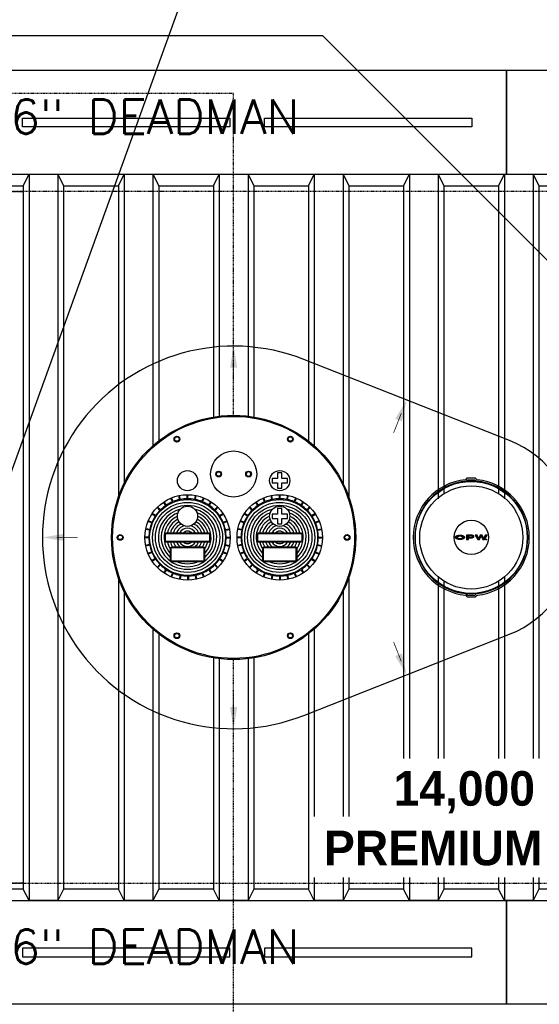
# Model space of a CAD drawing. Extents: x -169 to 6736, y -208 to 3022.
# Tile 638 of 656: x 6136 to 6226, y 1398 to 1569. Entities that reach past the tile are written whole.
import ezdxf
from ezdxf.enums import TextEntityAlignment as Align

# ---------------------------------------------------------------- set-up
doc = ezdxf.new("R2010")
doc.units = 0
doc.header["$MEASUREMENT"] = 0
doc.header["$PDSIZE"] = 1
for name, pattern in [('HIDDEN3', [0.1875, 0.125, -0.0625]), ('VAPOR', [0.375, 0.25, -0.125]), ('VENT', [0.04, 0.02, -0.02])]:
    doc.linetypes.add(name, pattern=pattern)
doc.layers.get('0').update_dxf_attribs({"color": 255, "linetype": 'CONTINUOUS'})
doc.layers.get('DEFPOINTS').update_dxf_attribs({"linetype": 'CONTINUOUS'})
for name, color, linetype in [('DIM', 3, 'CONTINUOUS'), ('FREEZE-LINES', 8, 'CONTINUOUS'), ('MULTI-PORT-MANHOLE', 2, 'CONTINUOUS'), ('MULTI-PORT-MANHOLE-HATCH', 252, 'CONTINUOUS'), ('PIPING-PRODUCT-PREMIUM', 5, 'CONTINUOUS'), ('PIPING-VAPOR', 3, 'VAPOR'), ('PIPING-VENT', 3, 'VENT'), ('TANK-ANCHOR', 4, 'CONTINUOUS'), ('TANK-DESCRIPTION', 3, 'CONTINUOUS'), ('TANK-MANHOLE-COVER-18', 2, 'CONTINUOUS'), ('TANK-MANHOLE-COVER-HATCH-18', 7, 'CONTINUOUS'), ('TANK-SLOPE', 3, 'CONTINUOUS'), ('TANK-UST', 5, 'CONTINUOUS'), ('TANK-UST-RIB', 7, 'CONTINUOUS'), ('TEXT', 3, 'CONTINUOUS')]:
    doc.layers.add(name, color=color, linetype=linetype)
doc.styles.add('BOLD', font='bold', dxfattribs={"height": 7.2})
doc.styles.add('SIMPLEX', font='simplex')
doc.dimstyles.new('DIM64', dxfattribs={"dimscale": 64, "dimtxt": 0.09375, "dimasz": 0.09375, "dimexe": 0.0625, "dimexo": 0.0625, "dimgap": 0.046875, "dimtad": 1, "dimdec": 4, "dimzin": 3, "dimdsep": 46, "dimlunit": 4, "dimtxsty": 'SIMPLEX', "dimcen": 0, "dimclrd": 256, "dimclre": 256, "dimclrt": 256, "dimadec": 0, "dimazin": 0, "dimtfac": 1, "dimtdec": 4, "dimtmove": 0, "dimatfit": 3, "dimfxl": 1, "dimfrac": 2, "dimtolj": 1, "dimtzin": 0, "dimarcsym": 0})

# ---------------------------------------------------------------- blocks, each defined once
blk = doc.blocks.new('*D100')
at = {"layer": 'DEFPOINTS', "color": 0, "transparency": 16777216}
for p in [(6394.51, 1416.02), (6473.91, 1416.02), (6212.4, 1380.02)]:
    blk.add_point(p, dxfattribs=at)
at = {"layer": 'DIM', "lineweight": -2, "transparency": 16777216}
for p, q in [((6398.51, 1416.02), (6477.91, 1416.02)), ((6473.91, 1386.02), (6473.91, 1410.02)), ((6216.4, 1380.02), (6477.91, 1380.02))]:
    blk.add_line(p, q, dxfattribs=at)
at = {"layer": 'DIM', "transparency": 16777216}
for points in [[(6472.91, 1410.02), (6474.91, 1410.02), (6473.91, 1416.02)], [(6472.91, 1386.02), (6474.91, 1386.02), (6473.91, 1380.02)]]:
    blk.add_solid(points, dxfattribs=at)
at = {"layer": 'DIM', "transparency": 16777216, "insert": (6467.34, 1398.02), "char_height": 6, "attachment_point": 5, "rotation": 90, "style": 'SIMPLEX'}
blk.add_mtext('\\A1;3\'-0"', dxfattribs=at)

msp = doc.modelspace()

# ---------------------------------------------------------------- hatches: boundary and pattern name
at = {"layer": 'TANK-MANHOLE-COVER-HATCH-18', "linetype": 'Continuous'}
h = msp.add_hatch(color=256, dxfattribs=at)
h.paths.add_polyline_path([(6213.12672, 1479.23085), (6213.06085, 1479.272), (6212.98263, 1479.30903), (6212.89343, 1479.34057), (6212.79601, 1479.36663), (6212.69172, 1479.38582), (6212.58332, 1479.39815), (6212.4708, 1479.40362), (6212.35829, 1479.40085), (6212.24852, 1479.3926), (6212.14149, 1479.37611), (6212.03996, 1479.35414), (6211.94666, 1479.32531), (6211.86296, 1479.29099), (6211.79162, 1479.25119), (6211.73125, 1479.20727), (6211.68598, 1479.16061), (6211.66231, 1479.12355), (6211.64483, 1479.0865), (6211.6366, 1479.03436), (6211.64485, 1478.98359), (6211.66818, 1478.93283), (6211.70661, 1478.88481), (6211.74277, 1478.85342), (6211.7917, 1478.81896), (6211.86306, 1478.77918), (6211.94676, 1478.74489), (6212.04007, 1478.71609), (6212.14162, 1478.69279), (6212.24865, 1478.67771), (6212.35842, 1478.66813), (6212.47093, 1478.66678), (6212.58345, 1478.67228), (6212.69185, 1478.68465), (6212.79613, 1478.70388), (6212.89354, 1478.72997), (6212.98273, 1478.76155), (6213.06093, 1478.79861), (6213.12679, 1478.83978), (6213.17892, 1478.88507), (6213.21733, 1478.93311), (6213.24065, 1478.98388), (6213.24887, 1479.03465), (6213.24063, 1479.08679), (6213.2173, 1479.13618), (6213.17887, 1479.1842)])
h.paths.add_polyline_path([(6212.89073, 1479.12515), (6212.91406, 1479.08124), (6212.9223, 1479.03459), (6212.91408, 1478.98931), (6212.89076, 1478.9454), (6212.85098, 1478.90422), (6212.79747, 1478.86717), (6212.73161, 1478.8356), (6212.65615, 1478.81226), (6212.57382, 1478.7944), (6212.48738, 1478.78616), (6212.39819, 1478.78614), (6212.31174, 1478.79436), (6212.22941, 1478.81218), (6212.15394, 1478.83549), (6212.08807, 1478.86704), (6212.03592, 1478.90408), (6211.99612, 1478.94523), (6211.97142, 1478.98914), (6211.96318, 1479.03442), (6211.9714, 1479.08107), (6211.99609, 1479.12499), (6212.03587, 1479.16616), (6212.08801, 1479.20321), (6212.15387, 1479.23341), (6212.22933, 1479.25813), (6212.31166, 1479.27461), (6212.3981, 1479.28286), (6212.48729, 1479.28287), (6212.57374, 1479.27465), (6212.65607, 1479.2582), (6212.73154, 1479.23352), (6212.79741, 1479.20334), (6212.85093, 1479.1663)], flags=16)
h = msp.add_hatch(color=256, dxfattribs=at)
h.paths.add_polyline_path([(6214.6484, 1479.36971), (6214.57156, 1479.3889), (6214.48923, 1479.39986), (6214.40415, 1479.40396), (6213.59459, 1479.40382), (6213.59472, 1478.66698), (6213.93913, 1478.66704), (6213.93908, 1478.95107), (6214.40424, 1478.95116), (6214.48931, 1478.95529), (6214.57163, 1478.96628), (6214.64847, 1478.98413), (6214.71707, 1479.01022), (6214.7747, 1479.04041), (6214.81997, 1479.0761), (6214.85015, 1479.11589), (6214.86661, 1479.15706), (6214.8666, 1479.19823), (6214.85013, 1479.23939), (6214.81994, 1479.2778), (6214.77465, 1479.31347), (6214.71701, 1479.34502)])
h.paths.add_polyline_path([(6213.93902, 1479.28862), (6214.40418, 1479.2887), (6214.46318, 1479.2846), (6214.51807, 1479.27363), (6214.56472, 1479.2558), (6214.60177, 1479.23248), (6214.62373, 1479.20642), (6214.63197, 1479.1776), (6214.62374, 1479.14879), (6214.60179, 1479.12134), (6214.56475, 1479.09801), (6214.5181, 1479.08153), (6214.46322, 1479.06917), (6214.40422, 1479.06642), (6213.93906, 1479.06633)], flags=16)
for points in [[(6215.42091, 1479.40415), (6215.06004, 1479.40408), (6215.52807, 1478.66733), (6215.83543, 1478.66738), (6216.11113, 1479.22726), (6216.38704, 1478.66748), (6216.6944, 1478.66754), (6217.16217, 1479.40446), (6216.80129, 1479.4044), (6216.5448, 1478.84314), (6216.29085, 1479.4043), (6215.93135, 1479.40424), (6215.67761, 1478.84299)], [(6216.93178, 1478.66346, 1), (6217.08271, 1478.66349, 1)]]:
    msp.add_hatch(color=256, dxfattribs=at).paths.add_polyline_path(points)

# ---------------------------------------------------------------- linework, layer by layer
at = {"layer": 'FREEZE-LINES', "linetype": 'Continuous'}
msp.add_line((6657.53241, 1398.01839), (5613.53241, 1398.01839), dxfattribs=at)
at = {"layer": 'MULTI-PORT-MANHOLE', "color": 1}
for p, q in [((6163.78532, 1485.57997), (6163.64814, 1486.26961)), ((6163.90792, 1485.60435), (6163.77074, 1486.294)), ((6165.09172, 1485.72095), (6165.09172, 1486.4241)), ((6165.21672, 1485.72095), (6165.21672, 1486.4241)), ((6166.40053, 1485.60435), (6166.53771, 1486.294)), ((6166.52313, 1485.57997), (6166.66031, 1486.26961)), ((6179.78532, 1485.57997), (6179.64814, 1486.26961)), ((6179.90792, 1485.60435), (6179.77074, 1486.294)), ((6181.09172, 1485.72095), (6181.09172, 1486.4241)), ((6181.21672, 1485.72095), (6181.21672, 1486.4241)), ((6182.40053, 1485.60435), (6182.53771, 1486.294)), ((6182.52313, 1485.57997), (6182.66031, 1486.26961)), ((6161.37852, 1484.55664), (6160.98786, 1485.14129)), ((6161.48245, 1484.62609), (6161.0918, 1485.21074)), ((6162.53152, 1485.18683), (6162.26244, 1485.83646)), ((6162.64701, 1485.23466), (6162.37792, 1485.88429)), ((6167.66144, 1485.23466), (6167.93052, 1485.88429)), ((6167.77692, 1485.18683), (6168.04601, 1485.83646)), ((6168.826, 1484.62609), (6169.21665, 1485.21074)), ((6168.92993, 1484.55664), (6169.32058, 1485.14129)), ((6177.37852, 1484.55664), (6176.98786, 1485.14129)), ((6177.48245, 1484.62609), (6177.0918, 1485.21074)), ((6178.53152, 1485.18683), (6178.26244, 1485.83646)), ((6178.64701, 1485.23466), (6178.37792, 1485.88429)), ((6183.66144, 1485.23466), (6183.93052, 1485.88429)), ((6183.77692, 1485.18683), (6184.04601, 1485.83646)), ((6184.826, 1484.62609), (6185.21665, 1485.21074)), ((6184.92993, 1484.55664), (6185.32058, 1485.14129)), ((6159.54653, 1482.69017), (6158.96188, 1483.08082)), ((6159.61597, 1482.7941), (6159.03132, 1483.18475)), ((6160.37061, 1483.71362), (6159.8734, 1484.21083)), ((6160.45899, 1483.80201), (6159.96179, 1484.29921)), ((6169.84945, 1483.80201), (6170.34666, 1484.29921)), ((6169.93784, 1483.71362), (6170.43505, 1484.21083)), ((6170.69247, 1482.7941), (6171.27712, 1483.18475)), ((6170.76192, 1482.69017), (6171.34657, 1483.08082)), ((6175.54653, 1482.69017), (6174.96188, 1483.08082)), ((6175.61597, 1482.7941), (6175.03132, 1483.18475)), ((6176.37061, 1483.71362), (6175.8734, 1484.21083)), ((6176.45899, 1483.80201), (6175.96179, 1484.29921)), ((6185.84945, 1483.80201), (6186.34666, 1484.29921)), ((6185.93784, 1483.71362), (6186.43505, 1484.21083)), ((6186.69247, 1482.7941), (6187.27712, 1483.18475)), ((6186.76192, 1482.69017), (6187.34657, 1483.08082)), ((6158.93795, 1481.52561), (6158.28832, 1481.79469)), ((6158.98579, 1481.64109), (6158.33616, 1481.91018)), ((6171.32266, 1481.64109), (6171.97229, 1481.91018)), ((6171.3705, 1481.52561), (6172.02013, 1481.79469)), ((6174.93795, 1481.52561), (6174.28832, 1481.79469)), ((6174.98579, 1481.64109), (6174.33616, 1481.91018)), ((6187.32266, 1481.64109), (6187.97229, 1481.91018)), ((6187.3705, 1481.52561), (6188.02013, 1481.79469)), ((6158.56826, 1480.2647), (6157.87862, 1480.40187)), ((6158.59265, 1480.38729), (6157.90301, 1480.52447)), ((6171.7158, 1480.38729), (6172.40544, 1480.52447)), ((6171.74019, 1480.2647), (6172.42983, 1480.40187)), ((6174.56826, 1480.2647), (6173.87862, 1480.40187)), ((6174.59265, 1480.38729), (6173.90301, 1480.52447)), ((6187.7158, 1480.38729), (6188.40544, 1480.52447)), ((6187.74019, 1480.2647), (6188.42983, 1480.40187)), ((6158.45167, 1479.08089), (6157.74851, 1479.08089)), ((6158.45167, 1478.95589), (6157.74851, 1478.95589)), ((6158.56826, 1477.77209), (6157.87862, 1477.63491)), ((6158.59265, 1477.64949), (6157.90301, 1477.51231)), ((6171.7158, 1477.64949), (6172.40544, 1477.51231)), ((6171.74019, 1477.77209), (6172.42983, 1477.63491)), ((6171.85678, 1479.08089), (6172.55993, 1479.08089)), ((6171.85678, 1478.95589), (6172.55993, 1478.95589)), ((6174.45167, 1479.08089), (6173.74851, 1479.08089)), ((6174.45167, 1478.95589), (6173.74851, 1478.95589)), ((6174.56826, 1477.77209), (6173.87862, 1477.63491)), ((6174.59265, 1477.64949), (6173.90301, 1477.51231)), ((6187.7158, 1477.64949), (6188.40544, 1477.51231)), ((6187.74019, 1477.77209), (6188.42983, 1477.63491)), ((6187.85678, 1479.08089), (6188.55993, 1479.08089)), ((6187.85678, 1478.95589), (6188.55993, 1478.95589)), ((6158.93795, 1476.51118), (6158.28832, 1476.24209)), ((6158.98579, 1476.39569), (6158.33616, 1476.12661)), ((6171.32266, 1476.39569), (6171.97229, 1476.12661)), ((6171.3705, 1476.51118), (6172.02013, 1476.24209)), ((6174.93795, 1476.51118), (6174.28832, 1476.24209)), ((6174.98579, 1476.39569), (6174.33616, 1476.12661)), ((6187.32266, 1476.39569), (6187.97229, 1476.12661)), ((6187.3705, 1476.51118), (6188.02013, 1476.24209)), ((6159.54653, 1475.34662), (6158.96188, 1474.95597)), ((6159.61597, 1475.24268), (6159.03132, 1474.85203)), ((6160.37061, 1474.32316), (6159.8734, 1473.82596)), ((6160.45899, 1474.23477), (6159.96179, 1473.73757)), ((6169.84945, 1474.23477), (6170.34666, 1473.73757)), ((6169.93784, 1474.32316), (6170.43505, 1473.82596)), ((6170.69247, 1475.24268), (6171.27712, 1474.85203)), ((6170.76192, 1475.34662), (6171.34657, 1474.95597)), ((6175.54653, 1475.34662), (6174.96188, 1474.95597)), ((6175.61597, 1475.24268), (6175.03132, 1474.85203)), ((6176.37061, 1474.32316), (6175.8734, 1473.82596)), ((6176.45899, 1474.23477), (6175.96179, 1473.73757)), ((6185.84945, 1474.23477), (6186.34666, 1473.73757)), ((6185.93784, 1474.32316), (6186.43505, 1473.82596)), ((6186.69247, 1475.24268), (6187.27712, 1474.85203)), ((6186.76192, 1475.34662), (6187.34657, 1474.95597)), ((6161.37852, 1473.48014), (6160.98786, 1472.89549)), ((6161.48245, 1473.4107), (6161.0918, 1472.82605)), ((6162.53152, 1472.84995), (6162.26244, 1472.20033)), ((6162.64701, 1472.80212), (6162.37792, 1472.15249)), ((6167.66144, 1472.80212), (6167.93052, 1472.15249)), ((6167.77692, 1472.84995), (6168.04601, 1472.20033)), ((6168.826, 1473.4107), (6169.21665, 1472.82605)), ((6168.92993, 1473.48014), (6169.32058, 1472.89549)), ((6177.37852, 1473.48014), (6176.98786, 1472.89549)), ((6177.48245, 1473.4107), (6177.0918, 1472.82605)), ((6178.53152, 1472.84995), (6178.26244, 1472.20033)), ((6178.64701, 1472.80212), (6178.37792, 1472.15249)), ((6183.66144, 1472.80212), (6183.93052, 1472.15249)), ((6183.77692, 1472.84995), (6184.04601, 1472.20033)), ((6184.826, 1473.4107), (6185.21665, 1472.82605)), ((6184.92993, 1473.48014), (6185.32058, 1472.89549)), ((6163.86201, 1472.45682), (6163.72483, 1471.76717)), ((6163.98461, 1472.43243), (6163.84743, 1471.74279)), ((6165.16841, 1472.31583), (6165.16841, 1471.61268)), ((6165.29341, 1472.31583), (6165.29341, 1471.61268)), ((6166.47722, 1472.43243), (6166.6144, 1471.74279)), ((6166.59982, 1472.45682), (6166.73699, 1471.76717)), ((6179.78532, 1472.45682), (6179.64814, 1471.76717)), ((6179.90792, 1472.43243), (6179.77074, 1471.74279)), ((6181.09172, 1472.31583), (6181.09172, 1471.61268)), ((6181.21672, 1472.31583), (6181.21672, 1471.61268)), ((6182.40053, 1472.43243), (6182.53771, 1471.74279)), ((6182.52313, 1472.45682), (6182.66031, 1471.76717))]:
    msp.add_line(p, q, dxfattribs=at)
for points in [[(6163.74349, 1496.06827), (6163.52698, 1495.69327), (6163.09397, 1495.69327), (6162.87746, 1496.06827), (6163.09397, 1496.44327), (6163.52698, 1496.44327)], [(6183.21448, 1495.69327), (6182.78147, 1495.69327), (6182.56496, 1496.06827), (6182.78147, 1496.44327), (6183.21448, 1496.44327), (6183.43099, 1496.06827)], [(6170.77515, 1490.39339), (6170.99166, 1490.01839), (6170.77515, 1489.64339), (6170.34214, 1489.64339), (6170.12563, 1490.01839), (6170.34214, 1490.39339)], [(6175.5333, 1490.39339), (6175.31679, 1490.01839), (6175.5333, 1489.64339), (6175.96631, 1489.64339), (6176.18282, 1490.01839), (6175.96631, 1490.39339)], [(6153.68323, 1479.39339), (6153.89974, 1479.01839), (6153.68323, 1478.64339), (6153.25022, 1478.64339), (6153.03371, 1479.01839), (6153.25022, 1479.39339)], [(6192.62522, 1478.64339), (6192.40871, 1479.01839), (6192.62522, 1479.39339), (6193.05823, 1479.39339), (6193.27474, 1479.01839), (6193.05823, 1478.64339)], [(6163.09397, 1462.34352), (6163.52698, 1462.34352), (6163.74349, 1461.96852), (6163.52698, 1461.59352), (6163.09397, 1461.59352), (6162.87746, 1461.96852)], [(6182.56496, 1461.96852), (6182.78147, 1462.34352), (6183.21448, 1462.34352), (6183.43099, 1461.96852), (6183.21448, 1461.59352), (6182.78147, 1461.59352)]]:
    msp.add_lwpolyline(points, close=True, dxfattribs=at)
at = {"layer": 'MULTI-PORT-MANHOLE', "color": 2}
for points in [[(6181.52922, 1487.53584), (6181.52922, 1488.49035), (6182.48373, 1488.49035), (6182.48373, 1489.24035), (6181.52922, 1489.24035), (6181.52922, 1490.19485), (6180.77922, 1490.19485), (6180.77922, 1489.24035), (6179.82472, 1489.24035), (6179.82472, 1488.49035), (6180.77922, 1488.49035), (6180.77922, 1487.53584)], [(6181.52922, 1481.36006), (6181.52922, 1482.31457), (6182.48373, 1482.31457), (6182.48373, 1483.06457), (6181.52922, 1483.06457), (6181.52922, 1484.01907), (6180.77922, 1484.01907), (6180.77922, 1483.06457), (6179.82472, 1483.06457), (6179.82472, 1482.31457), (6180.77922, 1482.31457), (6180.77922, 1481.36006)]]:
    msp.add_lwpolyline(points, close=True, dxfattribs=at)
for points in [[(6169.15422, 1479.51839, 0.414213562), (6168.90422, 1479.76839), (6161.40422, 1479.76839, 0.414213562), (6161.15422, 1479.51839), (6161.15422, 1478.51839, 0.414213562), (6161.40422, 1478.26839), (6168.90422, 1478.26839, 0.414213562), (6169.15422, 1478.51839)], [(6185.15422, 1479.51839, 0.414213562), (6184.90422, 1479.76839), (6177.40422, 1479.76839, 0.414213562), (6177.15422, 1479.51839), (6177.15422, 1478.51839, 0.414213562), (6177.40422, 1478.26839), (6184.90422, 1478.26839, 0.414213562), (6185.15422, 1478.51839)], [(6168.15422, 1477.1005, 0.414213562), (6167.90422, 1477.3505), (6162.40422, 1477.3505, 0.414213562), (6162.15422, 1477.1005), (6162.15422, 1475.1005, 0.414213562), (6162.40422, 1474.8505), (6167.90422, 1474.8505, 0.414213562), (6168.15422, 1475.1005)], [(6184.15422, 1477.1005, 0.414213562), (6183.90422, 1477.3505), (6178.40422, 1477.3505, 0.414213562), (6178.15422, 1477.1005), (6178.15422, 1475.1005, 0.414213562), (6178.40422, 1474.8505), (6183.90422, 1474.8505, 0.414213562), (6184.15422, 1475.1005)]]:
    msp.add_lwpolyline(points, format="xyb", close=True, dxfattribs=at)
at = {"layer": 'MULTI-PORT-MANHOLE', "color": 1}
for points in [[(6169.02922, 1479.51839, 0.414213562), (6168.90422, 1479.64339), (6161.40422, 1479.64339, 0.414213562), (6161.27922, 1479.51839), (6161.27922, 1478.51839, 0.414213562), (6161.40422, 1478.39339), (6168.90422, 1478.39339, 0.414213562), (6169.02922, 1478.51839)], [(6185.02922, 1479.51839, 0.414213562), (6184.90422, 1479.64339), (6177.40422, 1479.64339, 0.414213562), (6177.27922, 1479.51839), (6177.27922, 1478.51839, 0.414213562), (6177.40422, 1478.39339), (6184.90422, 1478.39339, 0.414213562), (6185.02922, 1478.51839)], [(6168.02922, 1477.1005, 0.414213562), (6167.90422, 1477.2255), (6162.40422, 1477.2255, 0.414213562), (6162.27922, 1477.1005), (6162.27922, 1475.1005, 0.414213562), (6162.40422, 1474.9755), (6167.90422, 1474.9755, 0.414213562), (6168.02922, 1475.1005)], [(6184.02922, 1477.1005, 0.414213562), (6183.90422, 1477.2255), (6178.40422, 1477.2255, 0.414213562), (6178.27922, 1477.1005), (6178.27922, 1475.1005, 0.414213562), (6178.40422, 1474.9755), (6183.90422, 1474.9755, 0.414213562), (6184.02922, 1475.1005)]]:
    msp.add_lwpolyline(points, format="xyb", close=True, dxfattribs=at)
at = {"layer": 'MULTI-PORT-MANHOLE', "color": 4}
msp.add_circle((6173.15422, 1479.01839), 21.1875, dxfattribs=at)
at = {"layer": 'MULTI-PORT-MANHOLE', "color": 1}
msp.add_circle((6173.15422, 1479.01839), 21, dxfattribs=at)
at = {"layer": 'MULTI-PORT-MANHOLE', "color": 2}
for centre, radius in [((6163.31047, 1496.06827), 0.5), ((6182.99797, 1496.06827), 0.5), ((6173.15422, 1490.01839), 4), ((6165.15422, 1488.86535), 1.75), ((6170.55864, 1490.01839), 0.5), ((6175.7498, 1490.01839), 0.5), ((6181.15422, 1488.86535), 1.75), ((6165.15422, 1479.01839), 7.40597), ((6181.15422, 1479.01839), 7.40597), ((6165.15422, 1479.01839), 6.57785), ((6165.15422, 1482.68957), 1.75), ((6181.15422, 1479.01839), 6.57785), ((6181.15422, 1482.68957), 1.75), ((6153.46672, 1479.01839), 0.5), ((6192.84172, 1479.01839), 0.5), ((6163.31047, 1461.96852), 0.5), ((6182.99797, 1461.96852), 0.5)]:
    msp.add_circle(centre, radius, dxfattribs=at)
at = {"layer": 'MULTI-PORT-MANHOLE', "color": 1}
for centre, start, end in [((6165.15422, 1479.01839), 124.2842562, 134.4657438), ((6165.15422, 1479.01839), 113.0342562, 123.2157438), ((6165.15422, 1479.01839), 101.7842562, 111.9657438), ((6165.15422, 1479.01839), 90.5342562, 100.7157438), ((6165.15422, 1479.01839), 79.2842562, 89.4657438), ((6165.15422, 1479.01839), 68.0342562, 78.2157438), ((6165.15422, 1479.01839), 56.7842562, 66.9657438), ((6165.15422, 1479.01839), 45.5342562, 55.7157438), ((6181.15422, 1479.01839), 124.2842562, 134.4657438), ((6181.15422, 1479.01839), 113.0342562, 123.2157438), ((6181.15422, 1479.01839), 101.7842562, 111.9657438), ((6181.15422, 1479.01839), 90.5342562, 100.7157438), ((6181.15422, 1479.01839), 79.2842562, 89.4657438), ((6181.15422, 1479.01839), 68.0342562, 78.2157438), ((6181.15422, 1479.01839), 56.7842562, 66.9657438), ((6181.15422, 1479.01839), 45.5342562, 55.7157438), ((6165.15422, 1479.01839), 135.5342562, 145.7157438), ((6165.15422, 1479.01839), 34.2842562, 44.4657438), ((6181.15422, 1479.01839), 135.5342562, 145.7157438), ((6181.15422, 1479.01839), 34.2842562, 44.4657438), ((6165.15422, 1479.01839), 158.0342562, 168.2157438), ((6165.15422, 1479.01839), 146.7842562, 156.9657438), ((6165.15422, 1479.01839), 23.0342562, 33.2157438), ((6165.15422, 1479.01839), 11.7842562, 21.9657438), ((6181.15422, 1479.01839), 158.0342562, 168.2157438), ((6181.15422, 1479.01839), 146.7842562, 156.9657438), ((6181.15422, 1479.01839), 23.0342562, 33.2157438), ((6181.15422, 1479.01839), 11.7842562, 21.9657438), ((6165.15422, 1479.01839), 169.2842562, 179.4657438), ((6165.15422, 1479.01839), 0.5342562, 10.7157438), ((6181.15422, 1479.01839), 169.2842562, 179.4657438), ((6181.15422, 1479.01839), 0.5342562, 10.7157438), ((6165.15422, 1479.01839), 180.5342562, 190.7157438), ((6165.15422, 1479.01839), 191.7842562, 201.9657438), ((6165.15422, 1479.01839), 338.0342562, 348.2157438), ((6165.15422, 1479.01839), 349.2842562, 359.4657438), ((6181.15422, 1479.01839), 180.5342562, 190.7157438), ((6181.15422, 1479.01839), 191.7842562, 201.9657438), ((6181.15422, 1479.01839), 338.0342562, 348.2157438), ((6181.15422, 1479.01839), 349.2842562, 359.4657438), ((6165.15422, 1479.01839), 203.0342562, 213.2157438), ((6165.15422, 1479.01839), 326.7842562, 336.9657438), ((6181.15422, 1479.01839), 203.0342562, 213.2157438), ((6181.15422, 1479.01839), 326.7842562, 336.9657438), ((6165.15422, 1479.01839), 214.2842562, 224.4657438), ((6165.15422, 1479.01839), 225.5342562, 235.7157438), ((6165.15422, 1479.01839), 304.2842562, 314.4657438), ((6165.15422, 1479.01839), 315.5342562, 325.7157438), ((6181.15422, 1479.01839), 214.2842562, 224.4657438), ((6181.15422, 1479.01839), 225.5342562, 235.7157438), ((6181.15422, 1479.01839), 304.2842562, 314.4657438), ((6181.15422, 1479.01839), 315.5342562, 325.7157438), ((6165.15422, 1479.01839), 236.7842562, 246.9657438), ((6165.15422, 1479.01839), 248.0342562, 258.2157438), ((6165.15422, 1479.01839), 281.7842562, 291.9657438), ((6165.15422, 1479.01839), 293.0342562, 303.2157438), ((6181.15422, 1479.01839), 236.7842562, 246.9657438), ((6181.15422, 1479.01839), 248.0342562, 258.2157438), ((6181.15422, 1479.01839), 281.7842562, 291.9657438), ((6181.15422, 1479.01839), 293.0342562, 303.2157438), ((6165.15422, 1479.01839), 259.2842562, 269.4657438), ((6165.15422, 1479.01839), 270.5342562, 280.7157438), ((6181.15422, 1479.01839), 259.2842562, 269.4657438), ((6181.15422, 1479.01839), 270.5342562, 280.7157438)]:
    msp.add_arc(centre, 6.70285, start, end, dxfattribs=at)
at = {"layer": 'MULTI-PORT-MANHOLE-HATCH'}
for centre, radius in [((6165.15422, 1479.01839), 6.07785), ((6165.15422, 1479.01839), 5.57785), ((6181.15422, 1479.01839), 6.07785), ((6181.15422, 1479.01839), 5.57785)]:
    msp.add_circle(centre, radius, dxfattribs=at)
for centre, radius, start, end in [((6165.15422, 1479.01839), 5.07785, 103.8486311, 76.1513689), ((6165.15422, 1479.01839), 4.57785, 111.0377279, 229.0553475), ((6165.15422, 1479.01839), 4.57785, 310.9446525, 68.9622721), ((6181.15422, 1479.01839), 5.07785, 103.8486311, 76.1513689), ((6181.15422, 1479.01839), 4.57785, 111.0377279, 229.0553475), ((6181.15422, 1479.01839), 4.57785, 310.9446525, 68.9622721), ((6165.15422, 1479.01839), 4.07785, 115.4128434, 222.6351195), ((6165.15422, 1479.01839), 3.57785, 117.9015552, 167.8997293), ((6165.15422, 1479.01839), 3.07785, 118.3502958, 165.8963552), ((6165.15422, 1479.01839), 2.57785, 115.6634916, 163.0857418), ((6165.15422, 1479.01839), 2.07785, 105.0573843, 158.8414329), ((6165.15422, 1479.01839), 2.07785, 21.1585671, 74.9426157), ((6165.15422, 1479.01839), 2.57785, 16.9142582, 64.3365084), ((6165.15422, 1479.01839), 3.07785, 14.1036448, 61.6497042), ((6165.15422, 1479.01839), 3.57785, 12.1002707, 62.0984448), ((6165.15422, 1479.01839), 4.07785, 317.3648805, 64.5871566), ((6181.15422, 1479.01839), 4.07785, 115.4128434, 222.6351195), ((6181.15422, 1479.01839), 3.57785, 117.9015552, 167.8997293), ((6181.15422, 1479.01839), 3.07785, 118.3502958, 165.8963552), ((6181.15422, 1479.01839), 2.57785, 115.6634916, 163.0857418), ((6181.15422, 1479.01839), 2.07785, 105.0573843, 158.8414329), ((6181.15422, 1479.01839), 2.07785, 21.1585671, 74.9426157), ((6181.15422, 1479.01839), 2.57785, 16.9142582, 64.3365084), ((6181.15422, 1479.01839), 3.07785, 14.1036448, 61.6497042), ((6181.15422, 1479.01839), 3.57785, 12.1002707, 62.0984448), ((6181.15422, 1479.01839), 4.07785, 317.3648805, 64.5871566), ((6165.15422, 1479.01839), 1.57785, 28.3808902, 151.6191098), ((6165.15422, 1479.01839), 1.07785, 44.0934426, 135.9065574), ((6181.15422, 1479.01839), 1.57785, 28.3808902, 151.6191098), ((6181.15422, 1479.01839), 1.07785, 44.0934426, 135.9065574), ((6165.15422, 1479.01839), 3.57785, 192.1002707, 213.0187034), ((6165.15422, 1479.01839), 3.07785, 194.1036448, 212.8132572), ((6165.15422, 1479.01839), 2.57785, 196.9142582, 220.316564), ((6165.15422, 1479.01839), 2.07785, 201.1585671, 233.3889609), ((6165.15422, 1479.01839), 1.57785, 208.3808902, 331.6191098), ((6165.15422, 1479.01839), 1.07785, 224.0934426, 315.9065574), ((6165.15422, 1479.01839), 2.07785, 306.6110391, 338.8414329), ((6165.15422, 1479.01839), 2.57785, 319.683436, 343.0857418), ((6165.15422, 1479.01839), 3.07785, 327.1867428, 345.8963552), ((6165.15422, 1479.01839), 3.57785, 326.9812966, 347.8997293), ((6181.15422, 1479.01839), 3.57785, 192.1002707, 213.0187034), ((6181.15422, 1479.01839), 3.07785, 194.1036448, 212.8132572), ((6181.15422, 1479.01839), 2.57785, 196.9142582, 220.316564), ((6181.15422, 1479.01839), 2.07785, 201.1585671, 233.3889609), ((6181.15422, 1479.01839), 1.57785, 208.3808902, 331.6191098), ((6181.15422, 1479.01839), 1.07785, 224.0934426, 315.9065574), ((6181.15422, 1479.01839), 2.07785, 306.6110391, 338.8414329), ((6181.15422, 1479.01839), 2.57785, 319.683436, 343.0857418), ((6181.15422, 1479.01839), 3.07785, 327.1867428, 345.8963552), ((6181.15422, 1479.01839), 3.57785, 326.9812966, 347.8997293), ((6165.15422, 1479.01839), 4.57785, 245.5673762, 294.4326238), ((6181.15422, 1479.01839), 4.57785, 245.5673762, 294.4326238)]:
    msp.add_arc(centre, radius, start, end, dxfattribs=at)
at = {"layer": 'PIPING-PRODUCT-PREMIUM'}
for p, q in [((6188.65499, 1566.01839), (5827.15422, 1566.01839)), ((6259.64602, 1495.02736), (6188.65499, 1566.01839))]:
    msp.add_line(p, q, dxfattribs=at)
at = {"layer": 'PIPING-VAPOR', "ltscale": 0.5}
for p, q in [((6173.15422, 1556.01839), (5827.15422, 1556.01839)), ((6173.15422, 1500.20589), (6173.15422, 1556.01839))]:
    msp.add_line(p, q, dxfattribs=at)
at = {"layer": 'PIPING-VENT', "ltscale": 3}
msp.add_line((6173.15422, 1246.01762), (6173.15422, 1457.83089), dxfattribs=at)
at = {"layer": 'TANK-ANCHOR'}
for points in [[(6220.51007, 1560.01839), (6046.51007, 1560.01839), (6046.51007, 1542.01839), (6220.51007, 1542.01839)], [(6394.51007, 1560.01839), (6220.51007, 1560.01839), (6220.51007, 1542.01839), (6394.51007, 1542.01839)], [(6220.51007, 1398.01993), (6046.51007, 1398.01993), (6046.51007, 1416.01993), (6220.51007, 1416.01993)], [(6394.51007, 1398.01993), (6220.51007, 1398.01993), (6220.51007, 1416.01993), (6394.51007, 1416.01993)]]:
    msp.add_lwpolyline(points, close=True, dxfattribs=at)
at = {"layer": 'TANK-ANCHOR', "color": 7}
for points in [[(6136.51007, 1550.26839), (6136.51007, 1551.76839), (6172.51007, 1551.76839), (6172.51007, 1550.26839)], [(6178.51007, 1550.26839), (6178.51007, 1551.76839), (6214.51007, 1551.76839), (6214.51007, 1550.26839)], [(6136.51007, 1407.76993), (6136.51007, 1406.26993), (6172.51007, 1406.26993), (6172.51007, 1407.76993)], [(6178.51007, 1407.76993), (6178.51007, 1406.26993), (6214.51007, 1406.26993), (6214.51007, 1407.76993)]]:
    msp.add_lwpolyline(points, close=True, dxfattribs=at)
at = {"layer": 'TANK-MANHOLE-COVER-18', "color": 1, "linetype": 'Continuous'}
msp.add_line((6213.75016, 1468.91243), (6213.49078, 1469.17309), dxfattribs=at)
at = {"layer": 'TANK-MANHOLE-COVER-18', "color": 4, "linetype": 'Continuous'}
msp.add_lwpolyline([(6215.10628, 1489.30549), (6213.69709, 1489.30523, 0.196009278), (6213.65339, 1489.28741), (6213.3971, 1489.0367, 0.904675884), (6213.40071, 1468.99972), (6213.65709, 1468.7491, 0.196009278), (6213.70079, 1468.73129), (6215.10999, 1468.73155, 0.196009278), (6215.15368, 1468.74937), (6215.40982, 1468.99993, 0.904814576), (6215.40621, 1489.03721), (6215.14998, 1489.28768, 0.196009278)], format="xyb", close=True, dxfattribs=at)
at = {"layer": 'TANK-MANHOLE-COVER-18', "color": 1, "linetype": 'Continuous'}
for points in [[(6215.30204, 1469.2625, 0.912362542), (6215.29853, 1488.7746), (6215.26231, 1488.69934, 0.044356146), (6213.54132, 1488.69891), (6213.50641, 1488.77428, 0.912362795), (6213.50992, 1469.26218), (6213.5448, 1469.33756, 0.044356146), (6215.26579, 1469.33775)], [(6213.57172, 1488.73049), (6213.5435, 1488.79203), (6213.78496, 1489.03357), (6215.01989, 1489.03379), (6215.26143, 1488.79234), (6215.232, 1488.7309, 0.042658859)], [(6213.57521, 1469.30599), (6213.54702, 1469.24445), (6213.78856, 1469.00299), (6215.02349, 1469.00322), (6215.26495, 1469.24476), (6215.2355, 1469.30618, -0.042658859)]]:
    msp.add_lwpolyline(points, format="xyb", close=True, dxfattribs=at)
at = {"layer": 'TANK-MANHOLE-COVER-18', "color": 2, "linetype": 'Continuous'}
for radius in [9.70655, 8.9505, 2.98304]:
    msp.add_circle((6214.40422, 1479.01839), radius, dxfattribs=at)
at = {"layer": 'TANK-MANHOLE-COVER-HATCH-18', "linetype": 'Continuous'}
for points in [[(6213.24887, 1479.03465), (6213.24065, 1478.98388), (6213.21733, 1478.93311), (6213.17892, 1478.88507), (6213.12679, 1478.83978), (6213.06093, 1478.79861), (6212.98273, 1478.76155), (6212.89354, 1478.72997), (6212.79613, 1478.70388), (6212.69185, 1478.68465), (6212.58345, 1478.67228), (6212.47093, 1478.66678), (6212.35842, 1478.66813), (6212.24865, 1478.67771), (6212.14162, 1478.69279), (6212.04007, 1478.71609), (6211.94676, 1478.74489), (6211.86306, 1478.77918), (6211.7917, 1478.81896), (6211.74277, 1478.85342), (6211.70661, 1478.88481), (6211.66818, 1478.93283), (6211.64485, 1478.98359), (6211.6366, 1479.03436), (6211.64483, 1479.0865), (6211.66231, 1479.12355), (6211.68598, 1479.16061), (6211.73125, 1479.20727), (6211.79162, 1479.25119), (6211.86296, 1479.29099), (6211.94666, 1479.32531), (6212.03996, 1479.35414), (6212.14149, 1479.37611), (6212.24852, 1479.3926), (6212.35829, 1479.40085), (6212.4708, 1479.40362), (6212.58332, 1479.39815), (6212.69172, 1479.38582), (6212.79601, 1479.36663), (6212.89343, 1479.34057), (6212.98263, 1479.30903), (6213.06085, 1479.272), (6213.12672, 1479.23085), (6213.17887, 1479.1842), (6213.2173, 1479.13618), (6213.24063, 1479.08679)], [(6214.6484, 1479.36971), (6214.57156, 1479.3889), (6214.48923, 1479.39986), (6214.40415, 1479.40396), (6213.59459, 1479.40382), (6213.59472, 1478.66698), (6213.93913, 1478.66704), (6213.93908, 1478.95107), (6214.40424, 1478.95116), (6214.48931, 1478.95529), (6214.57163, 1478.96628), (6214.64847, 1478.98413), (6214.71707, 1479.01022), (6214.7747, 1479.04041), (6214.81997, 1479.0761), (6214.85015, 1479.11589), (6214.86661, 1479.15706), (6214.8666, 1479.19823), (6214.85013, 1479.23939), (6214.81994, 1479.2778), (6214.77465, 1479.31347), (6214.71701, 1479.34502)], [(6215.52807, 1478.66733), (6215.83543, 1478.66738), (6216.11113, 1479.22726), (6216.38704, 1478.66748), (6216.6944, 1478.66754), (6217.16217, 1479.40446), (6216.80129, 1479.4044), (6216.5448, 1478.84314), (6216.29085, 1479.4043), (6215.93135, 1479.40424), (6215.67761, 1478.84299), (6215.42091, 1479.40415), (6215.06004, 1479.40408)], [(6212.73154, 1479.23352), (6212.79741, 1479.20334), (6212.85093, 1479.1663), (6212.89073, 1479.12515), (6212.91406, 1479.08124), (6212.9223, 1479.03459), (6212.91408, 1478.98931), (6212.89076, 1478.9454), (6212.85098, 1478.90422), (6212.79747, 1478.86717), (6212.73161, 1478.8356), (6212.65615, 1478.81226), (6212.57382, 1478.7944), (6212.48738, 1478.78616), (6212.39819, 1478.78614), (6212.31174, 1478.79436), (6212.22941, 1478.81218), (6212.15394, 1478.83549), (6212.08807, 1478.86704), (6212.03592, 1478.90408), (6211.99612, 1478.94523), (6211.97142, 1478.98914), (6211.96318, 1479.03442), (6211.9714, 1479.08107), (6211.99609, 1479.12499), (6212.03587, 1479.16616), (6212.08801, 1479.20321), (6212.15387, 1479.23341), (6212.22933, 1479.25813), (6212.31166, 1479.27461), (6212.3981, 1479.28286), (6212.48729, 1479.28287), (6212.57374, 1479.27465), (6212.65607, 1479.2582)], [(6214.51807, 1479.27363), (6214.46318, 1479.2846), (6214.40418, 1479.2887), (6213.93902, 1479.28862), (6213.93906, 1479.06633), (6214.40422, 1479.06642), (6214.46322, 1479.06917), (6214.5181, 1479.08153), (6214.56475, 1479.09801), (6214.60179, 1479.12134), (6214.62374, 1479.14879), (6214.63197, 1479.1776), (6214.62373, 1479.20642), (6214.60177, 1479.23248), (6214.56472, 1479.2558)]]:
    msp.add_lwpolyline(points, close=True, dxfattribs=at)
msp.add_circle((6217.00725, 1478.66348), 0.07547, dxfattribs=at)
at = {"layer": 'TANK-SLOPE'}
msp.add_lwpolyline([(6221.02669, 1462.20695, 0.680865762), (6221.02669, 1495.82983), (6185.31791, 1509.89646, 1.468718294), (6185.31791, 1448.14032)], format="xyb", close=True, dxfattribs=at)
at = {"layer": 'TANK-SLOPE', "const_width": 0.125}
for points in [[(6173.15422, 1509.70589), (6173.15422, 1506.0651)], [(6202.25601, 1500.53711), (6200.92161, 1497.14968)], [(6142.46672, 1479.01839), (6146.10751, 1479.01839)], [(6202.25601, 1457.50121), (6200.92161, 1460.88864)], [(6173.15422, 1448.33243), (6173.15422, 1451.97321)]]:
    msp.add_lwpolyline(points, dxfattribs=at)
at = {"layer": 'TANK-SLOPE'}
for points in [[(6172.52922, 1508.45589), (6173.15422, 1512.20589), (6173.77922, 1508.45589)], [(6201.21636, 1499.60317), (6203.1723, 1502.86314), (6202.37938, 1499.14503)], [(6143.71672, 1478.39339), (6139.96672, 1479.01839), (6143.71672, 1479.64339)], [(6201.21636, 1458.43515), (6203.1723, 1455.17517), (6202.37938, 1458.89329)], [(6172.52922, 1449.58243), (6173.15422, 1445.83243), (6173.77922, 1449.58243)]]:
    msp.add_solid(points, dxfattribs=at)
at = {"layer": 'TANK-UST'}
for points in [[(6117.90422, 1540.01839), (6136.65422, 1540.01839), (6137.65422, 1542.01839), (6142.65422, 1542.01839), (6143.65422, 1540.01839), (6153.15422, 1540.01839), (6154.15422, 1542.01839), (6159.15422, 1542.01839), (6160.15422, 1540.01839), (6169.65422, 1540.01839), (6170.65422, 1542.01839), (6175.65422, 1542.01839), (6176.65422, 1540.01839), (6186.15422, 1540.01839), (6187.15422, 1542.01839), (6192.15422, 1542.01839), (6193.15422, 1540.01839), (6202.65422, 1540.01839), (6203.65422, 1542.01839), (6208.65422, 1542.01839), (6209.65422, 1540.01839), (6219.15422, 1540.01839), (6220.15422, 1542.01839), (6225.15422, 1542.01839), (6226.15422, 1540.01839), (6239.15422, 1540.01839)], [(6239.15422, 1418.01839), (6226.15422, 1418.01839), (6225.15422, 1416.01839), (6220.15422, 1416.01839), (6219.15422, 1418.01839), (6209.65422, 1418.01839), (6208.65422, 1416.01839), (6203.65422, 1416.01839), (6202.65422, 1418.01839), (6193.15422, 1418.01839), (6192.15422, 1416.01839), (6187.15422, 1416.01839), (6186.15422, 1418.01839), (6176.65422, 1418.01839), (6175.65422, 1416.01839), (6170.65422, 1416.01839), (6169.65422, 1418.01839), (6160.15422, 1418.01839), (6159.15422, 1416.01839), (6154.15422, 1416.01839), (6153.15422, 1418.01839), (6143.65422, 1418.01839), (6142.65422, 1416.01839), (6137.65422, 1416.01839), (6136.65422, 1418.01839), (6117.90422, 1418.01839)]]:
    msp.add_lwpolyline(points, dxfattribs=at)
at = {"layer": 'TANK-UST', "color": 2, "linetype": 'HIDDEN3'}
msp.add_lwpolyline([(5925.90422, 1539.01839), (5921.39167, 1539.01839, 0.9539575), (5921.39167, 1419.01839), (5925.90422, 1419.01839), (6021.15442, 1419.01839), (6120.17377, 1419.01839), (6345.17377, 1419.01839), (6349.66697, 1419.01839, 0.9539575), (6349.66697, 1539.01839), (6345.17377, 1539.01839), (6120.17377, 1539.01839), (6021.15442, 1539.01839)], format="xyb", close=True, dxfattribs=at)
msp.add_lwpolyline([(6136.65422, 1419.01839), (6132.13756, 1419.01839, -0.97023306), (6132.13756, 1539.01839), (6136.65422, 1539.01839)], format="xyb", dxfattribs=at)
at = {"layer": 'TANK-UST-RIB'}
for p, q in [((6137.65422, 1542.01839), (6137.65422, 1416.01839)), ((6142.65422, 1542.01839), (6142.65422, 1416.01839)), ((6154.15422, 1542.01839), (6154.15422, 1488.39443)), ((6159.15422, 1542.01839), (6159.15422, 1494.92154)), ((6170.65422, 1542.01839), (6170.65422, 1500.05788)), ((6175.65422, 1542.01839), (6175.65422, 1500.05788)), ((6187.15422, 1542.01839), (6187.15422, 1494.92154)), ((6192.15422, 1542.01839), (6192.15422, 1488.39443)), ((6203.65422, 1542.01839), (6203.65422, 1416.01839)), ((6208.65422, 1542.01839), (6208.65422, 1485.73633)), ((6220.15422, 1542.01839), (6220.15422, 1485.73633)), ((6225.15422, 1542.01839), (6225.15422, 1416.01839)), ((6136.65422, 1540.01839), (6136.65422, 1418.01839)), ((6143.65422, 1540.01839), (6143.65422, 1418.01839)), ((6153.15422, 1540.01839), (6153.15422, 1486.01197)), ((6160.15422, 1540.01839), (6160.15422, 1495.74891)), ((6169.65422, 1540.01839), (6169.65422, 1499.91481)), ((6176.65422, 1540.01839), (6176.65422, 1499.91481)), ((6186.15422, 1540.01839), (6186.15422, 1495.74891)), ((6193.15422, 1540.01839), (6193.15422, 1486.01197)), ((6202.65422, 1540.01839), (6202.65422, 1418.01839)), ((6209.65422, 1540.01839), (6209.65422, 1486.70804)), ((6219.15422, 1540.01839), (6219.15422, 1486.70804)), ((6226.15422, 1540.01839), (6226.15422, 1418.01839)), ((6153.15422, 1472.02481), (6153.15422, 1418.01839)), ((6193.15422, 1472.02481), (6193.15422, 1418.01839)), ((6208.65422, 1472.30045), (6208.65422, 1416.01839)), ((6209.65422, 1471.32874), (6209.65422, 1418.01839)), ((6219.15422, 1471.32874), (6219.15422, 1418.01839)), ((6220.15422, 1472.30045), (6220.15422, 1416.01839)), ((6154.15422, 1469.64235), (6154.15422, 1416.01839)), ((6192.15422, 1469.64235), (6192.15422, 1416.01839)), ((6159.15422, 1463.11524), (6159.15422, 1416.01839)), ((6160.15422, 1462.28788), (6160.15422, 1418.01839)), ((6186.15422, 1462.28788), (6186.15422, 1418.01839)), ((6187.15422, 1463.11524), (6187.15422, 1416.01839)), ((6169.65422, 1458.12198), (6169.65422, 1418.01839)), ((6170.65422, 1457.9789), (6170.65422, 1416.01839)), ((6175.65422, 1457.9789), (6175.65422, 1416.01839)), ((6176.65422, 1458.12198), (6176.65422, 1418.01839))]:
    msp.add_line(p, q, dxfattribs=at)

# ---------------------------------------------------------------- texts
at = {"layer": 'TEXT', "style": 'SIMPLEX'}
for p in [(6133.51007, 1552.01839), (6133.51007, 1408.01993)]:
    msp.add_text('18"x8"x14\'-6" DEADMAN', height=6, dxfattribs=at).set_placement(p, align=Align.MIDDLE)

# ---------------------------------------------------------------- dimensions: what is measured, and where the dimension line sits
at = {"layer": 'DIM'}
dim = msp.add_linear_dim(base=(6473.9106, 1416.01839), p1=(6212.40422, 1380.01839), p2=(6394.51007, 1416.01839), angle=90, dimstyle='DIM64', override={"dimtmove": 1}, dxfattribs=at)
dim.commit()
dim.dimension.update_dxf_attribs({"geometry": '*D100', "text_midpoint": (6467.33917, 1398.01839)})

# ---------------------------------------------------------------- next in the draw order: wipeouts: each hides what was drawn before it
msp.add_wipeout([(6199.18994, 1429.11743), (6264.38793, 1429.11743), (6264.38793, 1440.6089), (6199.18994, 1440.6089)]).dxf.layer = 'TANK-DESCRIPTION'

# ---------------------------------------------------------------- next in the draw order: texts
at = {"layer": 'TANK-DESCRIPTION', "style": 'BOLD'}
msp.add_text(' 14,000 GALLON', height=6, dxfattribs=at).set_placement((6198.68994, 1432.47138))

# ---------------------------------------------------------------- next in the draw order: wipeouts: each hides what was drawn before it
msp.add_wipeout([(6186.74169, 1420.02546), (6274.23618, 1420.02546), (6274.23618, 1430.57138), (6186.74169, 1430.57138)]).dxf.layer = 'TANK-DESCRIPTION'

# ---------------------------------------------------------------- next in the draw order: linework, layer by layer
msp.add_line((6687.88429, 3022.44729), (5520.94334, -208.37778))

# ---------------------------------------------------------------- next in the draw order: texts
msp.add_text('PREMIUM UNLEADED', height=6, dxfattribs=at).set_placement((6188.84169, 1422.14183))

doc.saveas('drawing.dxf')
